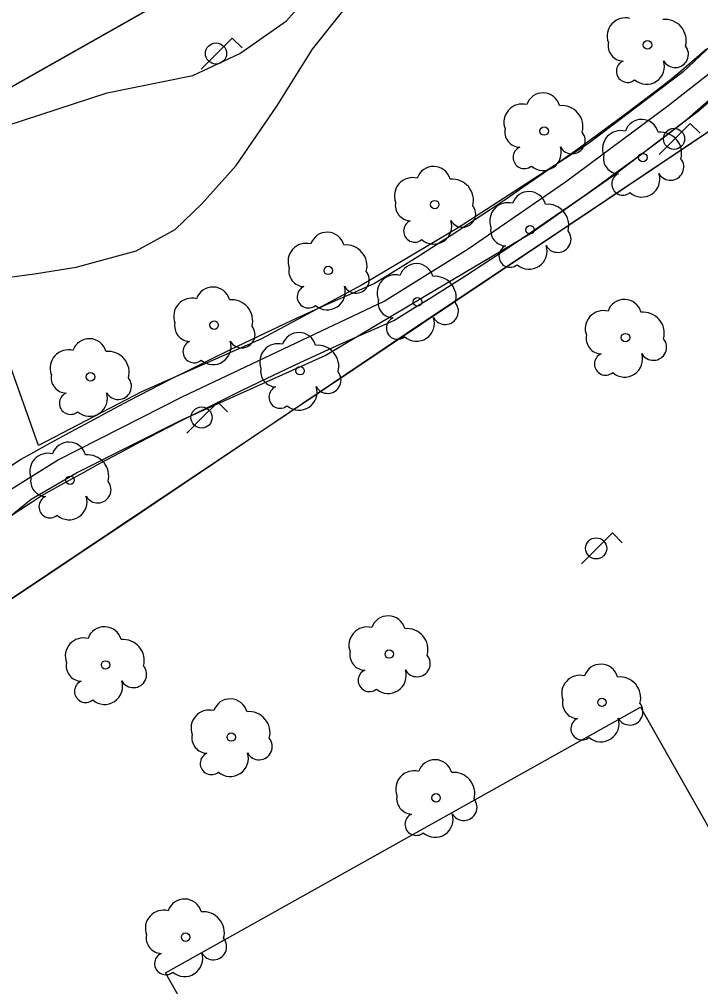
# Model space of a CAD drawing. Extents: x 282771 to 285132, y 4823109 to 4825496.
# Drawn here: x 283534.6 to 283575.6, y 4823331.4 to 4823389.7 of the extents above; entities that cross this region are included whole.
import ezdxf

# ---------------------------------------------------------------- set-up
doc = ezdxf.new("R2010")
doc.units = 0
for name, color, linetype in [('ARBOL', 7, 'Continuous'), ('CARRIL-BICI-AREA', 7, 'Continuous'), ('CARRIL-BICI-EJE', 7, 'Continuous'), ('EDIFICIO', 7, 'Continuous'), ('FAROLA', 7, 'Continuous'), ('PARQUE-JARDIN-AREA', 7, 'Continuous'), ('ZONA-VERDE', 7, 'Continuous')]:
    doc.layers.add(name, color=color, linetype=linetype)

msp = doc.modelspace()

# ---------------------------------------------------------------- linework, layer by layer
at = {"layer": 'ARBOL'}
for centre in [(283572.424, 4823388.151), (283566.204, 4823382.961), (283572.144, 4823381.361), (283559.614, 4823378.531), (283565.354, 4823377.021), (283553.204, 4823374.571), (283558.574, 4823372.681), (283546.324, 4823371.271), (283571.104, 4823370.521), (283551.504, 4823368.531), (283538.884, 4823368.161), (283537.654, 4823361.931), (283556.874, 4823351.471), (283539.794, 4823350.811), (283569.684, 4823348.561), (283547.364, 4823346.471), (283559.694, 4823342.811), (283544.614, 4823334.421)]:
    msp.add_circle(centre, 0.255, dxfattribs=at)
for centre, radius, start, end in [((283571.094, 4823388.681), 1.097, 75.4318, 200.55608), ((283573.484, 4823388.411), 1.272, 345.03273, 95.79925), ((283570.984, 4823388.111), 0.935, 168.59898, 268.13236), ((283574.094, 4823387.581), 0.797, 208.96246, 38.99103), ((283571.224, 4823386.561), 0.672, 113.73672, 309.4725), ((283572.364, 4823386.861), 1.086, 228.95447, 17.92796), ((283566.134, 4823384.221), 1.038, 15.64228, 161.38435), ((283564.874, 4823383.491), 1.097, 75.4318, 200.55608), ((283567.264, 4823383.221), 1.272, 345.03273, 95.79925), ((283572.074, 4823382.621), 1.038, 15.64228, 161.38435), ((283564.764, 4823382.921), 0.935, 168.59898, 268.13236), ((283567.874, 4823382.391), 0.797, 208.96246, 38.99103), ((283570.814, 4823381.891), 1.097, 75.4318, 200.55608), ((283573.204, 4823381.621), 1.272, 345.03273, 95.79925), ((283565.004, 4823381.371), 0.672, 113.73672, 309.4725), ((283566.144, 4823381.671), 1.086, 228.95447, 17.92796), ((283570.704, 4823381.321), 0.935, 168.59898, 268.13236), ((283573.814, 4823380.791), 0.797, 208.96246, 38.99103), ((283559.544, 4823379.791), 1.038, 15.64228, 161.38435), ((283558.284, 4823379.061), 1.097, 75.4318, 200.55608), ((283570.944, 4823379.771), 0.672, 113.73672, 309.4725), ((283572.084, 4823380.071), 1.086, 228.95447, 17.92796), ((283560.674, 4823378.791), 1.272, 345.03273, 95.79925), ((283565.284, 4823378.281), 1.038, 15.64228, 161.38435), ((283558.174, 4823378.491), 0.935, 168.59898, 268.13236), ((283561.284, 4823377.961), 0.797, 208.96246, 38.99103), ((283564.024, 4823377.551), 1.097, 75.4318, 200.55608), ((283566.414, 4823377.281), 1.272, 345.03273, 95.79925), ((283558.414, 4823376.941), 0.672, 113.73672, 309.4725), ((283559.554, 4823377.241), 1.086, 228.95447, 17.92796), ((283553.134, 4823375.831), 1.038, 15.64228, 161.38435), ((283563.914, 4823376.981), 0.935, 168.59898, 268.13236), ((283567.024, 4823376.451), 0.797, 208.96246, 38.99103), ((283551.874, 4823375.101), 1.097, 75.4318, 200.55608), ((283554.264, 4823374.831), 1.272, 345.03273, 95.79925), ((283564.154, 4823375.431), 0.672, 113.73672, 309.4725), ((283565.294, 4823375.731), 1.086, 228.95447, 17.92796), ((283558.504, 4823373.941), 1.038, 15.64228, 161.38435), ((283551.764, 4823374.531), 0.935, 168.59898, 268.13236), ((283554.874, 4823374.001), 0.797, 208.96246, 38.99103), ((283557.244, 4823373.211), 1.097, 75.4318, 200.55608), ((283559.634, 4823372.941), 1.272, 345.03273, 95.79925), ((283546.254, 4823372.531), 1.038, 15.64228, 161.38435), ((283552.004, 4823372.981), 0.672, 113.73672, 309.4725), ((283553.144, 4823373.281), 1.086, 228.95447, 17.92796), ((283544.994, 4823371.801), 1.097, 75.4318, 200.55608), ((283547.384, 4823371.531), 1.272, 345.03273, 95.79925), ((283557.134, 4823372.641), 0.935, 168.59898, 268.13236), ((283560.244, 4823372.111), 0.797, 208.96246, 38.99103), ((283571.034, 4823371.781), 1.038, 15.64228, 161.38435), ((283569.774, 4823371.051), 1.097, 75.4318, 200.55608), ((283572.164, 4823370.781), 1.272, 345.03273, 95.79925), ((283544.884, 4823371.231), 0.935, 168.59898, 268.13236), ((283557.374, 4823371.091), 0.672, 113.73672, 309.4725), ((283558.514, 4823371.391), 1.086, 228.95447, 17.92796), ((283547.994, 4823370.701), 0.797, 208.96246, 38.99103), ((283551.434, 4823369.791), 1.038, 15.64228, 161.38435), ((283538.814, 4823369.421), 1.038, 15.64228, 161.38435), ((283545.124, 4823369.681), 0.672, 113.73672, 309.4725), ((283546.264, 4823369.981), 1.086, 228.95447, 17.92796), ((283569.664, 4823370.481), 0.935, 168.59898, 268.13236), ((283572.774, 4823369.951), 0.797, 208.96246, 38.99103), ((283537.554, 4823368.691), 1.097, 75.4318, 200.55608), ((283539.944, 4823368.421), 1.272, 345.03273, 95.79925), ((283550.174, 4823369.061), 1.097, 75.4318, 200.55608), ((283552.564, 4823368.791), 1.272, 345.03273, 95.79925), ((283569.904, 4823368.931), 0.672, 113.73672, 309.4725), ((283571.044, 4823369.231), 1.086, 228.95447, 17.92796), ((283550.064, 4823368.491), 0.935, 168.59898, 268.13236), ((283553.174, 4823367.961), 0.797, 208.96246, 38.99103), ((283537.444, 4823368.121), 0.935, 168.59898, 268.13236), ((283540.554, 4823367.591), 0.797, 208.96246, 38.99103), ((283550.304, 4823366.941), 0.672, 113.73672, 309.4725), ((283551.444, 4823367.241), 1.086, 228.95447, 17.92796), ((283537.684, 4823366.571), 0.672, 113.73672, 309.4725), ((283538.824, 4823366.871), 1.086, 228.95447, 17.92796), ((283537.584, 4823363.191), 1.038, 15.64228, 161.38435), ((283536.324, 4823362.461), 1.097, 75.4318, 200.55608), ((283538.714, 4823362.191), 1.272, 345.03273, 95.79925), ((283536.214, 4823361.891), 0.935, 168.59898, 268.13236), ((283539.324, 4823361.361), 0.797, 208.96246, 38.99103), ((283536.454, 4823360.341), 0.672, 113.73672, 309.4725), ((283537.594, 4823360.641), 1.086, 228.95447, 17.92796), ((283556.804, 4823352.731), 1.038, 15.64228, 161.38435), ((283539.724, 4823352.071), 1.038, 15.64228, 161.38435), ((283555.544, 4823352.001), 1.097, 75.4318, 200.55608), ((283557.934, 4823351.731), 1.272, 345.03273, 95.79925), ((283538.464, 4823351.341), 1.097, 75.4318, 200.55608), ((283540.854, 4823351.071), 1.272, 345.03273, 95.79925), ((283555.434, 4823351.431), 0.935, 168.59898, 268.13236), ((283558.544, 4823350.901), 0.797, 208.96246, 38.99103), ((283538.354, 4823350.771), 0.935, 168.59898, 268.13236), ((283541.464, 4823350.241), 0.797, 208.96246, 38.99103), ((283555.674, 4823349.881), 0.672, 113.73672, 309.4725), ((283556.814, 4823350.181), 1.086, 228.95447, 17.92796), ((283569.614, 4823349.821), 1.038, 15.64228, 161.38435), ((283538.594, 4823349.221), 0.672, 113.73672, 309.4725), ((283539.734, 4823349.521), 1.086, 228.95447, 17.92796), ((283568.354, 4823349.091), 1.097, 75.4318, 200.55608), ((283570.744, 4823348.821), 1.272, 345.03273, 95.79925), ((283547.294, 4823347.731), 1.038, 15.64228, 161.38435), ((283568.244, 4823348.521), 0.935, 168.59898, 268.13236), ((283546.034, 4823347.001), 1.097, 75.4318, 200.55608), ((283571.354, 4823347.991), 0.797, 208.96246, 38.99103), ((283548.424, 4823346.731), 1.272, 345.03273, 95.79925), ((283568.484, 4823346.971), 0.672, 113.73672, 309.4725), ((283569.624, 4823347.271), 1.086, 228.95447, 17.92796), ((283545.924, 4823346.431), 0.935, 168.59898, 268.13236), ((283549.034, 4823345.901), 0.797, 208.96246, 38.99103), ((283546.164, 4823344.881), 0.672, 113.73672, 309.4725), ((283547.304, 4823345.181), 1.086, 228.95447, 17.92796), ((283559.624, 4823344.071), 1.038, 15.64228, 161.38435), ((283558.364, 4823343.341), 1.097, 75.4318, 200.55608), ((283560.754, 4823343.071), 1.272, 345.03273, 95.79925), ((283558.254, 4823342.771), 0.935, 168.59898, 268.13236), ((283561.364, 4823342.241), 0.797, 208.96246, 38.99103), ((283558.494, 4823341.221), 0.672, 113.73672, 309.4725), ((283559.634, 4823341.521), 1.086, 228.95447, 17.92796), ((283544.544, 4823335.681), 1.038, 15.64228, 161.38435), ((283543.284, 4823334.951), 1.097, 75.4318, 200.55608), ((283545.674, 4823334.681), 1.272, 345.03273, 95.79925), ((283543.174, 4823334.381), 0.935, 168.59898, 268.13236), ((283546.284, 4823333.851), 0.797, 208.96246, 38.99103), ((283543.414, 4823332.831), 0.672, 113.73672, 309.4725), ((283544.554, 4823333.131), 1.086, 228.95447, 17.92796)]:
    msp.add_arc(centre, radius, start, end, dxfattribs=at)
at = {"layer": 'CARRIL-BICI-AREA'}
for points in [[(283575.979, 4823387.89), (283575.241, 4823387.249), (283574.499, 4823386.615), (283573.884, 4823386.098), (283572.907, 4823385.346), (283571.926, 4823384.599), (283570.94, 4823383.859), (283569.949, 4823383.125), (283568.954, 4823382.398), (283567.953, 4823381.677), (283566.949, 4823380.962), (283565.939, 4823380.255), (283564.925, 4823379.553), (283563.906, 4823378.859), (283562.884, 4823378.171), (283561.856, 4823377.489), (283560.824, 4823376.814), (283559.788, 4823376.146), (283558.747, 4823375.485), (283557.702, 4823374.831), (283556.653, 4823374.183), (283555.994, 4823373.781), (283554.675, 4823373.202), (283553.436, 4823372.65), (283552.201, 4823372.09), (283550.969, 4823371.523), (283549.74, 4823370.949), (283548.515, 4823370.368), (283547.293, 4823369.78), (283546.075, 4823369.184), (283544.861, 4823368.581), (283543.649, 4823367.971), (283542.442, 4823367.354), (283541.238, 4823366.729), (283540.038, 4823366.098), (283538.842, 4823365.459), (283537.649, 4823364.814), (283536.46, 4823364.161), (283535.275, 4823363.502), (283534.693, 4823363.175), (283533.999, 4823362.73)], [(283534.02, 4823359.742), (283534.694, 4823360.195), (283535.373, 4823360.641), (283535.922, 4823360.996), (283537.098, 4823361.657), (283538.279, 4823362.309), (283539.463, 4823362.954), (283540.651, 4823363.592), (283541.843, 4823364.224), (283543.038, 4823364.848), (283544.238, 4823365.465), (283545.441, 4823366.075), (283546.647, 4823366.678), (283547.857, 4823367.273), (283549.071, 4823367.862), (283550.288, 4823368.443), (283551.508, 4823369.017), (283552.732, 4823369.584), (283553.959, 4823370.143), (283555.19, 4823370.695), (283556.423, 4823371.24), (283557.146, 4823371.555), (283558.277, 4823372.246), (283559.332, 4823372.9), (283560.382, 4823373.561), (283561.428, 4823374.228), (283562.47, 4823374.903), (283563.508, 4823375.584), (283564.541, 4823376.271), (283565.569, 4823376.966), (283566.593, 4823377.667), (283567.613, 4823378.374), (283568.628, 4823379.088), (283569.638, 4823379.809), (283570.644, 4823380.536), (283571.645, 4823381.269), (283572.641, 4823382.009), (283573.633, 4823382.755), (283574.619, 4823383.508), (283575.487, 4823384.179), (283576.241, 4823384.815)]]:
    msp.add_lwpolyline(points, dxfattribs=at)
at = {"layer": 'CARRIL-BICI-EJE'}
msp.add_lwpolyline([(283567.144, 4823224.963), (283513.379, 4823319.553), (283513.22, 4823320.499), (283514.83, 4823327.329), (283508.874, 4823337.5), (283509.55, 4823339.714), (283524.825, 4823354.25), (283529.066, 4823357.84), (283533.346, 4823360.94), (283536.894, 4823363.142), (283544.436, 4823366.976), (283556.564, 4823372.725), (283561.62, 4823375.866), (283567.491, 4823379.904), (283573.647, 4823384.473), (283578.537, 4823388.306), (283584.653, 4823394.669), (283590.076, 4823400.298), (283595.824, 4823405.519), (283602.878, 4823410.781), (283607.962, 4823413.792), (283610.612, 4823416.443), (283613.017, 4823419.788)], dxfattribs=at)
at = {"layer": 'EDIFICIO'}
msp.add_lwpolyline([(283543.401, 4823332.276), (283572.006, 4823348.275), (283582.76, 4823329.284), (283554.234, 4823313.131), (283543.401, 4823332.276)], dxfattribs=at)
at = {"layer": 'FAROLA'}
for p, q in [((283547.424, 4823388.561), (283546.484, 4823387.631)), ((283548.014, 4823387.971), (283547.424, 4823388.561)), ((283546.484, 4823387.631), (283545.554, 4823386.691)), ((283575.004, 4823383.421), (283574.064, 4823382.491)), ((283575.594, 4823382.831), (283575.004, 4823383.421)), ((283574.064, 4823382.491), (283573.134, 4823381.551)), ((283546.554, 4823366.641), (283545.614, 4823365.711)), ((283547.144, 4823366.051), (283546.554, 4823366.641)), ((283545.614, 4823365.711), (283544.684, 4823364.771)), ((283570.314, 4823358.761), (283569.374, 4823357.831)), ((283570.904, 4823358.171), (283570.314, 4823358.761)), ((283569.374, 4823357.831), (283568.444, 4823356.891))]:
    msp.add_line(p, q, dxfattribs=at)
for centre in [(283546.444, 4823387.631), (283574.024, 4823382.491), (283545.574, 4823365.711), (283569.334, 4823357.831)]:
    msp.add_circle(centre, 0.637, dxfattribs=at)
at = {"layer": 'PARQUE-JARDIN-AREA'}
msp.add_lwpolyline([(283646.934, 4823428.056), (283615.089, 4823406.438), (283589.408, 4823391.837), (283517.998, 4823343.996), (283504.355, 4823368.796), (283587.242, 4823415.645), (283558.769, 4823466.793)], dxfattribs=at)
at = {"layer": 'ZONA-VERDE'}
for p, q in [((283581.049, 4823392.643), (283574.566, 4823386.532)), ((283552.257, 4823387.887), (283554.7, 4823390.989)), ((283574.823, 4823383.68), (283581.912, 4823389.978)), ((283550.096, 4823384.455), (283552.257, 4823387.887)), ((283581.688, 4823386.667), (283567.658, 4823377.277)), ((283574.566, 4823386.532), (283568.88, 4823382.207)), ((283547.653, 4823380.882), (283550.096, 4823384.455)), ((283570.406, 4823380.295), (283574.823, 4823383.68)), ((283568.88, 4823382.207), (283561.027, 4823377.134)), ((283545.585, 4823378.579), (283547.653, 4823380.882)), ((283565.332, 4823376.769), (283570.406, 4823380.295)), ((283543.988, 4823377.027), (283545.585, 4823378.579)), ((283567.658, 4823377.277), (283557.898, 4823370.747)), ((283541.639, 4823375.758), (283543.988, 4823377.027)), ((283561.027, 4823377.134), (283555.247, 4823373.702)), ((283559.083, 4823373.055), (283565.332, 4823376.769)), ((283538.021, 4823374.771), (283541.639, 4823375.758)), ((283533.889, 4823374.149), (283535.628, 4823374.384)), ((283535.628, 4823374.384), (283538.021, 4823374.771)), ((283555.247, 4823373.702), (283549.187, 4823370.459)), ((283553.022, 4823369.436), (283559.083, 4823373.055)), ((283557.898, 4823370.747), (283541.928, 4823359.997)), ((283549.187, 4823370.459), (283541.951, 4823367.262)), ((283535.749, 4823364.018), (283533.748, 4823369.683)), ((283544.377, 4823365.581), (283553.022, 4823369.436)), ((283541.951, 4823367.262), (283535.749, 4823364.018)), ((283538.034, 4823362.384), (283544.377, 4823365.581)), ((283535.317, 4823360.789), (283538.034, 4823362.384)), ((283532.169, 4823358.25), (283535.317, 4823360.789)), ((283541.928, 4823359.997), (283529.128, 4823351.436))]:
    msp.add_line(p, q, dxfattribs=at)
msp.add_lwpolyline([(283565.487, 4823403.359), (283504.355, 4823368.796), (283505.867, 4823365.904), (283511.599, 4823370.51), (283517.801, 4823375.211), (283523.439, 4823378.69), (283528.795, 4823381.228), (283533.869, 4823383.297), (283539.883, 4823385.271), (283545.051, 4823386.305), (283547.87, 4823387.621), (283550.689, 4823389.596), (283551.899, 4823390.984), (283555.376, 4823394.463), (283558.852, 4823397.565), (283562.611, 4823400.104), (283566.558, 4823401.89), (283569.565, 4823403.018), (283574.075, 4823404.053), (283578.206, 4823404.994)], dxfattribs=at)

doc.saveas('drawing.dxf')
